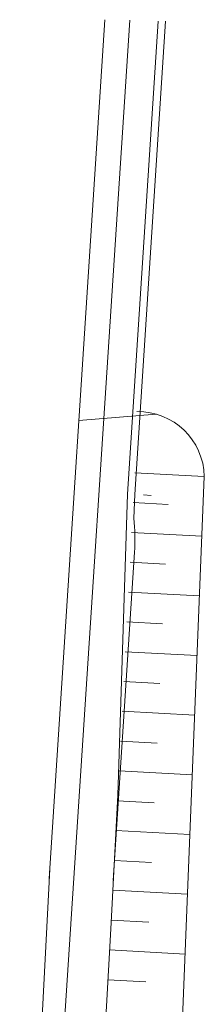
# Model space of a CAD drawing. Header units: millimetres. Extents: x 747415 to 1601423, y -236173 to 551995.
# Tile 547 of 549: x 1229522 to 1248060, y 192916 to 291839. Entities that reach past the tile are written whole.
import ezdxf

# ---------------------------------------------------------------- set-up
doc = ezdxf.new("R2010")
doc.units = ezdxf.units.MM
doc.header["$LTSCALE"] = 100
doc.header["$MEASUREMENT"] = 0
doc.layers.add('T--L9000_TERREIN_Wegen_extern', color=7, linetype='CONTINUOUS', lineweight=0)
doc.layers.add('T--L9010_GRONDVOORZIENING_Talud', color=90, linetype='CONTINUOUS', lineweight=0)

msp = doc.modelspace()

# ---------------------------------------------------------------- linework, layer by layer
at = {"layer": 'T--L9000_TERREIN_Wegen_extern', "ltscale": 0.75}
msp.add_line((1240578.42, 291775.717), (1231205.987, 148170.527), dxfattribs=at)
at = {"layer": 'T--L9000_TERREIN_Wegen_extern'}
for p, q in [((1240347.043, 244173.828), (1243415.789, 291704.451)), ((1241095.485, 244125.505), (1244166.133, 291685.605))]:
    msp.add_line(p, q, dxfattribs=at)
at = {"layer": 'T--L9000_TERREIN_Wegen_extern', "flags": 128}
for points in [[(1232492.886, 205560.424), (1238063.33, 291838.888)], [(1235789.998, 146545.049), (1237992.512, 188554.458), (1238668.604, 200494.798), (1239372.664, 213923.297), (1240347.043, 244173.828)]]:
    msp.add_lwpolyline(points, dxfattribs=at)
at = {"layer": 'T--L9000_TERREIN_Wegen_extern', "linetype": 'Continuous'}
msp.add_lwpolyline([(1235462.888, 251561.655), (1243241.581, 252207.183)], dxfattribs=at)
at = {"layer": 'T--L9000_TERREIN_Wegen_extern', "flags": 128}
msp.add_lwpolyline([(1238922.91, 205345.156), (1241052.395, 238327.923, 0.042979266), (1240978.847, 241759.136), (1241095.485, 244125.505)], format="xyb", dxfattribs=at)
at = {"layer": 'T--L9000_TERREIN_Wegen_extern', "ltscale": 0.75, "flags": 128}
msp.add_lwpolyline([(1232552.488, 206483.589), (1231469.692, 185826.51), (1229521.91, 151057.024)], dxfattribs=at)
at = {"layer": 'T--L9010_GRONDVOORZIENING_Talud'}
msp.add_line((1241965.877, 244088.952), (1242714.319, 244040.63), dxfattribs=at)
at = {"layer": 'T--L9010_GRONDVOORZIENING_Talud', "color": 3}
for p, q in [((1240914.156, 243324.623), (1244427.745, 243140.408)), ((1240757.083, 240328.738), (1247821.335, 239958.364)), ((1240600.011, 237332.852), (1244150.674, 237146.694)), ((1240442.939, 234336.967), (1247581.337, 233962.706)), ((1240285.867, 231341.082), (1243873.602, 231152.98)), ((1240128.795, 228345.197), (1247341.339, 227967.048)), ((1239971.722, 225349.312), (1243596.531, 225159.265)), ((1239814.65, 222353.426), (1247101.34, 221971.39)), ((1239657.578, 219357.541), (1243319.46, 219165.551)), ((1239500.506, 216361.656), (1246861.342, 215975.732)), ((1239343.433, 213365.771), (1243042.388, 213171.833)), ((1239186.358, 210369.886), (1246621.343, 209980.067)), ((1239029.283, 207374.001), (1242765.313, 207178.119)), ((1238872.208, 204378.115), (1246381.345, 203984.409)), ((1238715.133, 201382.23), (1242488.239, 201184.405)), ((1238549.245, 198386.826), (1246140.076, 197957.014)), ((1238379.649, 195391.623), (1242199.86, 195175.313))]:
    msp.add_line(p, q, dxfattribs=at)
at = {"layer": 'T--L9010_GRONDVOORZIENING_Talud', "color": 3, "flags": 128}
for points in [[(1236718.172, 144408.747), (1245748.301, 188169.658), (1248060.385, 245930.323)], [(1241069.986, 246296.825), (1248060.385, 245930.323)]]:
    msp.add_lwpolyline(points, dxfattribs=at)
at = {"layer": 'T--L9010_GRONDVOORZIENING_Talud', "color": 3}
msp.add_arc((1241405.612, 245809.542), 6655.869, 1.03977721, 90.97814584, dxfattribs=at)

doc.saveas('drawing.dxf')
